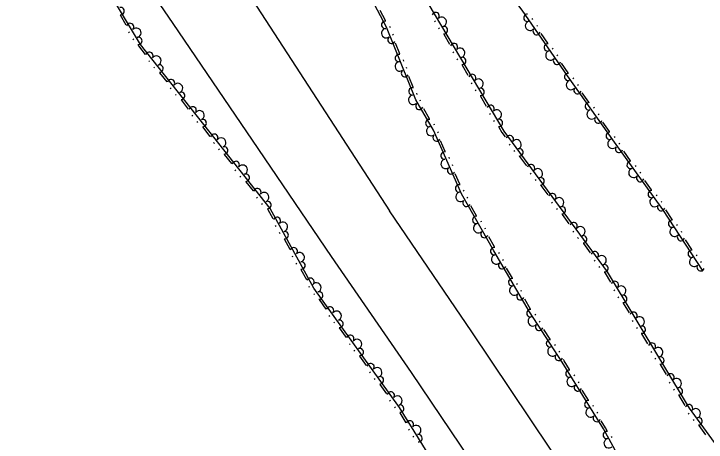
# Model space of a CAD drawing. Extents: x 2030130 to 2036320, y 723205 to 762423.
# Drawn here: x 2033718.4 to 2033963.3, y 760500.4 to 760651.9 of the extents above; entities that cross this region are included whole.
import ezdxf

# ---------------------------------------------------------------- set-up
doc = ezdxf.new("R2010")
doc.units = 0
doc.layers.add('Draft_Station Labels Major', color=7, linetype='Continuous')
doc.layers.add('Draft_Station Tics Major', color=7, linetype='Continuous')

msp = doc.modelspace()

# ---------------------------------------------------------------- linework, layer by layer
at = {"layer": 'Draft_Station Labels Major'}
msp.add_line((2033802.89, 760656.57), (2033851.33, 760582.23), dxfattribs=at)
for points in [[(2033718.38, 760730.67), (2033746.51, 760689.6), (2033774.62, 760648.49), (2033802.7, 760607.26), (2033830.67, 760566.06), (2033858.89, 760525.01), (2033886.8, 760483.79), (2033914.88, 760442.66), (2033945.45, 760397.69), (2033973.64, 760356.6), (2034001.68, 760315.42), (2034029.6, 760274.28), (2034057.68, 760233.24), (2034085.75, 760192.04), (2034113.77, 760150.87), (2034141.95, 760109.94), (2034159.83, 760083.11), (2034175.33, 760060.45), (2034197.95, 760027.35), (2034226.1, 759986.31), (2034253.95, 759945.01), (2034282.77, 759903.21), (2034311.52, 759860.74)], [(2034332.4, 759875.51), (2034304.28, 759916.6), (2034275.65, 759958.8), (2034247.14, 760000.6), (2034219.84, 760040.78), (2034191.61, 760081.68), (2034163.74, 760123.03), (2034135.88, 760163.98), (2034107.11, 760206.11), (2034080.34, 760245.23), (2034051.49, 760287.62), (2034022.91, 760329.48), (2033995.09, 760369.99), (2033966.89, 760411.11), (2033935.74, 760457.29), (2033907.97, 760498.26), (2033880.46, 760539.38), (2033851.33, 760582.23)]]:
    msp.add_lwpolyline(points, dxfattribs=at)
at = {"layer": 'Draft_Station Tics Major'}
for points in [[(2033962.23, 760560.87), (2033948, 760582.67), (2033930.82, 760606.44), (2033914.22, 760629.94), (2033898.17, 760653.2), (2033880.46, 760676.52), (2033869.1, 760694.54), (2033868.73, 760704.66), (2033894.67, 760724.53), (2033930.48, 760749.27), (2033951.28, 760770.08), (2033972.88, 760790.96), (2033996.54, 760811.78), (2034033.52, 760843.01), (2034068.11, 760876.92), (2034094.26, 760902.79), (2034115.26, 760920)], [(2033962.69, 760354.06), (2033936.27, 760394.11), (2033909.13, 760434.83), (2033878.05, 760475.21), (2033854.82, 760512.63), (2033824.53, 760554.92), (2033809.06, 760583.05), (2033787.31, 760610.56), (2033763.24, 760640.98), (2033742.87, 760675.01)], [(2034011.57, 760391.77), (2033988.44, 760420.35), (2033972.81, 760434.97), (2033961.03, 760450.99), (2033948.74, 760466.74), (2033936.56, 760487.75), (2033926.97, 760505.13), (2033912.36, 760528.76), (2033900.78, 760546.48), (2033888.22, 760568.09), (2033876.74, 760588.18), (2033866.79, 760610.77), (2033860.58, 760621.46), (2033850.18, 760647.16), (2033839.63, 760667.37)], [(2033865.22, 760655.09), (2033891.74, 760610.39), (2033928.27, 760560.61), (2033957.26, 760512.4), (2033990.84, 760466.46), (2034027.29, 760415.57), (2034062.79, 760367.8), (2034100.45, 760308.07), (2034126.3, 760269.13), (2034147.67, 760241.66), (2034171.15, 760213.5), (2034188.43, 760192.75), (2034201.98, 760164.61), (2034214.77, 760146.29), (2034228.35, 760126.12), (2034239.08, 760107.39), (2034248.43, 760090.51), (2034260.06, 760075.4), (2034270.93, 760058.37), (2034285.47, 760039.75), (2034304.65, 760015.27), (2034321.95, 759987.59), (2034348.43, 759946.8)], [(2033849.9, 760649.46), (2033848, 760653.1)], [(2033758.17, 760647.86), (2033756.06, 760651.38)], [(2033901.99, 760649.83), (2033901.76, 760650.17)], [(2033851.58, 760646.97), (2033851.43, 760647.35)], [(2033867.17, 760649.39), (2033867.38, 760649.04)], [(2033903.62, 760647.46), (2033903.39, 760647.8)], [(2033759.29, 760645.19), (2033759.08, 760645.54)], [(2033852.66, 760644.31), (2033852.5, 760644.69)], [(2033868.63, 760646.92), (2033868.84, 760646.57)], [(2033870.45, 760644.66), (2033872.54, 760641.13)], [(2033907.24, 760641.49), (2033904.91, 760644.87)], [(2033760.77, 760642.72), (2033760.56, 760643.07)], [(2033764.95, 760637.5), (2033762.57, 760640.51), (2033762.38, 760640.82)], [(2033854.89, 760637.69), (2033853.36, 760641.49)], [(2033873.65, 760638.46), (2033873.86, 760638.1)], [(2033909.21, 760639.37), (2033908.98, 760639.7)], [(2033910.84, 760637), (2033910.61, 760637.34)], [(2033766.41, 760634.99), (2033766.16, 760635.31)], [(2033856.35, 760635.19), (2033856.2, 760635.57)], [(2033875.12, 760635.99), (2033875.33, 760635.64)], [(2033768.19, 760632.74), (2033767.94, 760633.06)], [(2033857.43, 760632.53), (2033857.28, 760632.91)], [(2033876.94, 760633.73), (2033879.03, 760630.2)], [(2033914.46, 760631.03), (2033912.13, 760634.41)], [(2033772.59, 760627.85), (2033770.04, 760631.06)], [(2033859.67, 760625.91), (2033858.13, 760629.71)], [(2033880.14, 760627.52), (2033880.35, 760627.17)], [(2033916.44, 760628.92), (2033916.21, 760629.26)], [(2033774.04, 760625.34), (2033773.79, 760625.66)], [(2033881.61, 760625.05), (2033881.82, 760624.7)], [(2033918.1, 760626.58), (2033917.86, 760626.92)], [(2033775.82, 760623.09), (2033775.57, 760623.41)], [(2033861.12, 760623.4), (2033860.97, 760623.78)], [(2033883.42, 760622.79), (2033885.52, 760619.27)], [(2033921.79, 760620.65), (2033919.42, 760624)], [(2033780.22, 760618.2), (2033777.67, 760621.41)], [(2033862.29, 760620.97), (2033862.08, 760621.33)], [(2033865.43, 760614.74), (2033863.37, 760618.29)], [(2033923.78, 760618.54), (2033923.54, 760618.88)], [(2033781.68, 760615.69), (2033781.42, 760616.01)], [(2033886.63, 760616.59), (2033886.84, 760616.24)], [(2033925.43, 760616.2), (2033925.19, 760616.53)], [(2033783.46, 760613.44), (2033783.2, 760613.76)], [(2033867.23, 760612.46), (2033867.02, 760612.82)], [(2033888.09, 760614.12), (2033888.3, 760613.77)], [(2033929.12, 760610.26), (2033926.75, 760613.61)], [(2033787.85, 760608.55), (2033786.66, 760610.05), (2033785.31, 760611.76)], [(2033889.91, 760611.86), (2033891.05, 760609.94), (2033892.2, 760608.37)], [(2033868.57, 760609.78), (2033868.41, 760610.15)], [(2033931.11, 760608.15), (2033930.87, 760608.49)], [(2033789.31, 760606.04), (2033789.06, 760606.36)], [(2033871.01, 760603.23), (2033869.35, 760606.99)], [(2033893.57, 760605.81), (2033893.81, 760605.48)], [(2033932.77, 760605.83), (2033932.53, 760606.16)], [(2033791.09, 760603.79), (2033790.84, 760604.11)], [(2033895.27, 760603.5), (2033895.51, 760603.17)], [(2033936.53, 760599.94), (2033934.12, 760603.26)], [(2033795.48, 760598.9), (2033792.94, 760602.11)], [(2033872.54, 760600.77), (2033872.38, 760601.15)], [(2033897.3, 760601.43), (2033899.72, 760598.12)], [(2033873.7, 760598.15), (2033873.53, 760598.52)], [(2033938.54, 760597.86), (2033938.3, 760598.19)], [(2033796.94, 760596.39), (2033796.69, 760596.71)], [(2033940.22, 760595.53), (2033939.98, 760595.86)], [(2033798.72, 760594.14), (2033798.47, 760594.46)], [(2033876.13, 760591.6), (2033874.48, 760595.35)], [(2033901.09, 760595.57), (2033901.33, 760595.23)], [(2033902.79, 760593.25), (2033903.03, 760592.92)], [(2033803.11, 760589.25), (2033800.57, 760592.46)], [(2033904.82, 760591.18), (2033907.25, 760587.87)], [(2033943.97, 760589.64), (2033941.57, 760592.96)], [(2033877.67, 760589.14), (2033877.5, 760589.51)], [(2033804.57, 760586.74), (2033804.32, 760587.06)], [(2033878.99, 760586.74), (2033878.78, 760587.09)], [(2033945.99, 760587.55), (2033945.75, 760587.89)], [(2033806.35, 760584.49), (2033806.1, 760584.81)], [(2033882.09, 760580.48), (2033880.05, 760584.04)], [(2033908.61, 760585.31), (2033908.85, 760584.98)], [(2033947.67, 760585.23), (2033947.43, 760585.56)], [(2033810.15, 760579.36), (2033808.37, 760582.59), (2033808.2, 760582.81)], [(2033910.31, 760583), (2033910.55, 760582.67)], [(2033951.26, 760579.18), (2033949.02, 760582.61)], [(2033883.87, 760578.19), (2033883.67, 760578.55)], [(2033912.34, 760580.93), (2033914.77, 760577.62)], [(2033811.17, 760576.65), (2033810.98, 760577.01)], [(2033885.29, 760575.7), (2033885.09, 760576.05)], [(2033953.17, 760577), (2033952.95, 760577.34)], [(2033812.56, 760574.14), (2033812.36, 760574.5)], [(2033916.13, 760575.06), (2033916.38, 760574.73)], [(2033954.74, 760574.59), (2033954.52, 760574.94)], [(2033816.08, 760568.58), (2033814.1, 760572.18)], [(2033888.39, 760569.44), (2033886.36, 760573)], [(2033917.83, 760572.75), (2033918.08, 760572.42)], [(2033958.21, 760568.53), (2033955.97, 760571.97)], [(2033919.86, 760570.68), (2033922.29, 760567.37)], [(2033890.18, 760567.17), (2033889.98, 760567.52)], [(2033960.12, 760566.35), (2033959.9, 760566.7)], [(2033817.1, 760565.87), (2033816.91, 760566.23)], [(2033891.62, 760564.68), (2033891.42, 760565.04)], [(2033923.66, 760564.81), (2033923.9, 760564.48)], [(2033961.7, 760563.95), (2033961.47, 760564.29)], [(2033818.49, 760563.36), (2033818.29, 760563.72)], [(2033822.01, 760557.81), (2033820.03, 760561.4)], [(2033894.77, 760558.45), (2033892.71, 760562)], [(2033925.35, 760562.5), (2033925.6, 760562.17)], [(2033927.38, 760560.43), (2033927.58, 760560.16), (2033929.48, 760557)], [(2033896.57, 760556.17), (2033896.36, 760556.53)], [(2033823.03, 760555.09), (2033822.84, 760555.45)], [(2033898.01, 760553.69), (2033897.81, 760554.05)], [(2033930.61, 760554.32), (2033930.82, 760553.97)], [(2033824.7, 760552.58), (2033824.46, 760552.92)], [(2033932.09, 760551.86), (2033932.3, 760551.51)], [(2033828.85, 760547.48), (2033826.46, 760550.82)], [(2033901.16, 760547.46), (2033899.1, 760551)], [(2033933.92, 760549.61), (2033936.04, 760546.1)], [(2033830.19, 760544.91), (2033829.95, 760545.25)], [(2033903.02, 760545.3), (2033902.8, 760545.64)], [(2033831.86, 760542.58), (2033831.62, 760542.91)], [(2033904.59, 760542.89), (2033904.37, 760543.24)], [(2033937.17, 760543.43), (2033937.38, 760543.08)], [(2033836.02, 760537.48), (2033833.63, 760540.82)], [(2033908.06, 760536.83), (2033905.82, 760540.27)], [(2033938.65, 760540.97), (2033938.86, 760540.62)], [(2033940.48, 760538.72), (2033942.59, 760535.21)], [(2033837.35, 760534.91), (2033837.11, 760535.25)], [(2033909.98, 760534.65), (2033909.76, 760535)], [(2033839.03, 760532.58), (2033838.79, 760532.91)], [(2033911.55, 760532.25), (2033911.33, 760532.59)], [(2033943.72, 760532.54), (2033943.93, 760532.18)], [(2033843.18, 760527.48), (2033840.79, 760530.82)], [(2033914.95, 760526.13), (2033913.05, 760529.2), (2033912.78, 760529.63)], [(2033945.2, 760530.07), (2033945.41, 760529.72)], [(2033947.03, 760527.83), (2033949.14, 760524.31)], [(2033844.52, 760524.91), (2033844.28, 760525.24)], [(2033846.19, 760522.58), (2033845.95, 760522.91)], [(2033916.81, 760523.9), (2033916.6, 760524.25)], [(2033850.34, 760517.48), (2033847.96, 760520.81)], [(2033918.32, 760521.46), (2033918.11, 760521.81)], [(2033950.27, 760521.64), (2033950.48, 760521.29)], [(2033921.64, 760515.31), (2033919.48, 760518.8)], [(2033951.75, 760519.18), (2033951.96, 760518.83)], [(2033851.68, 760514.91), (2033851.44, 760515.24)], [(2033953.58, 760516.93), (2033955.7, 760513.42)], [(2033853.35, 760512.57), (2033853.11, 760512.91)], [(2033923.5, 760513.09), (2033923.28, 760513.44)], [(2033857.16, 760507.31), (2033855, 760510.79)], [(2033925.01, 760510.65), (2033924.79, 760510.99)], [(2033956.97, 760510.71), (2033957.22, 760510.38)], [(2033928.29, 760504.43), (2033927.68, 760505.55), (2033926.17, 760507.99)], [(2033958.67, 760508.4), (2033958.91, 760508.06)], [(2033858.33, 760504.66), (2033858.11, 760505.01)], [(2033960.69, 760506.32), (2033963.11, 760503.01)], [(2033859.84, 760502.22), (2033859.63, 760502.57)], [(2033930.04, 760502.12), (2033929.84, 760502.48)]]:
    msp.add_lwpolyline(points, dxfattribs=at)
for centre, radius, start, end in [((2033756.13, 760652.86), 1.3, 261.6753, 102.4719), ((2033867.6, 760651.08), 1.3, 319.1149, 159.9115), ((2033869.77, 760649.03), 1.69, 286.6438, 134.7162), ((2033900.05, 760650.48), 1.3, 85.3772, 286.1738), ((2033759.5, 760647.23), 1.3, 319.3418, 160.1384), ((2033849.74, 760647.99), 1.3, 78.3346, 279.1312), ((2033870.53, 760646.14), 1.3, 261.4485, 102.245), ((2033901, 760647.65), 1.69, 110.5725, 318.645), ((2033761.68, 760645.18), 1.69, 286.8706, 134.9431), ((2033850.14, 760645.06), 1.69, 98.0038, 306.0763), ((2033903.31, 760645.75), 1.3, 143.0437, 343.8402), ((2033762.45, 760642.3), 1.3, 261.6753, 102.4719), ((2033851.98, 760642.71), 1.3, 130.475, 331.2716), ((2033874.09, 760640.14), 1.3, 319.1149, 159.9115), ((2033876.26, 760638.09), 1.69, 286.6438, 134.7162), ((2033907.27, 760640.02), 1.3, 85.3772, 286.1738), ((2033766.36, 760637.04), 1.3, 326.778, 167.5746), ((2033854.6, 760636.24), 1.3, 72.8085, 273.6051), ((2033908.22, 760637.19), 1.69, 110.5725, 318.645), ((2033768.78, 760635.3), 1.69, 294.3068, 142.3793), ((2033854.91, 760633.28), 1.69, 98.0038, 306.0763), ((2033877.01, 760635.2), 1.3, 261.4485, 102.245), ((2033910.53, 760635.29), 1.3, 143.0437, 343.8402), ((2033769.92, 760632.54), 1.3, 269.1115, 109.9081), ((2033856.75, 760630.92), 1.3, 130.475, 331.2716), ((2033880.57, 760629.21), 1.3, 319.1149, 159.9115), ((2033914.49, 760629.55), 1.3, 85.9956, 286.7921), ((2033773.99, 760627.39), 1.3, 326.778, 167.5746), ((2033882.74, 760627.16), 1.69, 286.6438, 134.7162), ((2033915.48, 760626.74), 1.69, 111.1908, 319.2633), ((2033776.42, 760625.65), 1.69, 294.3068, 142.3793), ((2033859.37, 760624.46), 1.3, 72.8085, 273.6051), ((2033883.5, 760624.27), 1.3, 261.4485, 102.245), ((2033917.8, 760624.86), 1.3, 143.662, 344.4586), ((2033777.55, 760622.89), 1.3, 269.1115, 109.9081), ((2033859.68, 760621.49), 1.69, 98.0038, 306.0763), ((2033861.84, 760619.29), 1.3, 138.5894, 339.3859), ((2033921.83, 760619.17), 1.3, 85.9956, 286.7921), ((2033781.62, 760617.74), 1.3, 326.778, 167.5746), ((2033784.05, 760616), 1.69, 294.3068, 142.3793), ((2033887.06, 760618.27), 1.3, 319.1149, 159.9115), ((2033889.23, 760616.22), 1.69, 286.6438, 134.7162), ((2033922.81, 760616.35), 1.69, 111.1908, 319.2633), ((2033925.14, 760614.48), 1.3, 143.662, 344.4586), ((2033785.19, 760613.24), 1.3, 269.1115, 109.9081), ((2033865.34, 760613.27), 1.3, 80.9229, 281.7195), ((2033889.99, 760613.34), 1.3, 261.4485, 102.245), ((2033866.04, 760610.45), 1.69, 99.7399, 307.8124), ((2033789.26, 760608.09), 1.3, 326.7727, 167.5692), ((2033791.68, 760606.35), 1.69, 294.3015, 142.374), ((2033867.94, 760608.16), 1.3, 132.2111, 333.0076), ((2033893.83, 760607.53), 1.3, 324.7071, 165.5036), ((2033929.16, 760608.78), 1.3, 85.9956, 286.7921), ((2033896.19, 760605.7), 1.69, 292.2359, 140.3084), ((2033930.15, 760605.96), 1.69, 111.8324, 319.9049), ((2033792.82, 760603.59), 1.3, 269.1062, 109.9028), ((2033870.75, 760601.78), 1.3, 74.5446, 275.3412), ((2033897.23, 760602.9), 1.3, 267.0406, 107.8372), ((2033932.5, 760604.11), 1.3, 144.3036, 345.1002), ((2033796.89, 760598.44), 1.3, 326.7727, 167.5692), ((2033799.31, 760596.7), 1.69, 294.3015, 142.374), ((2033871.16, 760598.82), 1.69, 99.7399, 307.8124), ((2033901.36, 760597.28), 1.3, 324.7071, 165.5036), ((2033936.58, 760598.46), 1.3, 86.6372, 287.4337), ((2033873.07, 760596.52), 1.3, 132.2111, 333.0076), ((2033903.72, 760595.45), 1.69, 292.2359, 140.3084), ((2033937.6, 760595.66), 1.69, 111.8324, 319.9049), ((2033800.45, 760593.94), 1.3, 269.1062, 109.9028), ((2033904.75, 760592.65), 1.3, 267.0406, 107.8372), ((2033939.95, 760593.81), 1.3, 144.3036, 345.1002), ((2033875.88, 760590.14), 1.3, 74.5446, 275.3412), ((2033804.52, 760588.79), 1.3, 326.7727, 167.5692), ((2033806.94, 760587.05), 1.69, 294.3015, 142.374), ((2033876.39, 760587.14), 1.69, 105.7013, 313.7738), ((2033908.88, 760587.03), 1.3, 324.7071, 165.5036), ((2033944.03, 760588.16), 1.3, 86.6372, 287.4337), ((2033878.53, 760585.06), 1.3, 138.1725, 338.9691), ((2033911.24, 760585.2), 1.69, 292.2359, 140.3084), ((2033945.05, 760585.35), 1.69, 111.8324, 319.9049), ((2033808.08, 760584.29), 1.3, 269.1062, 109.9028), ((2033912.27, 760582.4), 1.3, 267.0406, 107.8372), ((2033947.39, 760583.51), 1.3, 144.3036, 345.1002), ((2033811.46, 760578.68), 1.3, 317.2498, 158.0464), ((2033881.99, 760579), 1.3, 80.5061, 281.3026), ((2033951.25, 760577.7), 1.3, 83.9143, 284.7108), ((2033813.56, 760576.56), 1.69, 284.7787, 132.8511), ((2033882.7, 760576.1), 1.69, 105.7013, 313.7738), ((2033916.4, 760576.78), 1.3, 324.7071, 165.5036), ((2033918.76, 760574.95), 1.69, 292.2359, 140.3084), ((2033952.13, 760574.85), 1.69, 109.1095, 317.182), ((2033814.23, 760573.65), 1.3, 259.5834, 100.3799), ((2033884.83, 760574.02), 1.3, 138.1725, 338.9691), ((2033954.39, 760572.89), 1.3, 141.5807, 342.3773), ((2033919.8, 760572.15), 1.3, 267.0406, 107.8372), ((2033817.39, 760567.9), 1.3, 317.2498, 158.0464), ((2033888.29, 760567.97), 1.3, 80.9315, 281.7281), ((2033819.49, 760565.78), 1.69, 284.7787, 132.8511), ((2033889.03, 760565.07), 1.69, 106.1268, 314.1993), ((2033923.92, 760566.53), 1.3, 324.7071, 165.5036), ((2033926.28, 760564.7), 1.69, 292.2359, 140.3084), ((2033958.2, 760567.05), 1.3, 83.9143, 284.7108), ((2033820.16, 760562.87), 1.3, 259.5834, 100.3799), ((2033891.18, 760563), 1.3, 138.598, 339.3946), ((2033959.08, 760564.2), 1.69, 109.1095, 317.182), ((2033927.32, 760561.9), 1.3, 267.0406, 107.8372), ((2033961.34, 760562.25), 1.3, 141.5807, 342.3773), ((2033823.32, 760557.12), 1.3, 317.2498, 158.0464), ((2033825.41, 760555.11), 1.69, 291.5784, 139.6509), ((2033894.68, 760556.97), 1.3, 80.9315, 281.7281), ((2033931.03, 760556.01), 1.3, 319.462, 160.2586), ((2033895.42, 760554.08), 1.69, 106.1268, 314.1993), ((2033933.21, 760553.97), 1.69, 286.9908, 135.0633), ((2033826.41, 760552.3), 1.3, 266.3831, 107.1797), ((2033897.57, 760552.01), 1.3, 138.598, 339.3946), ((2033933.99, 760551.09), 1.3, 261.7956, 102.5921), ((2033830.23, 760546.96), 1.3, 324.0496, 164.8462), ((2033832.57, 760545.11), 1.69, 291.5784, 139.6509), ((2033901.1, 760546), 1.3, 83.937, 284.7336), ((2033901.98, 760543.15), 1.69, 109.1323, 317.2048), ((2033937.59, 760545.12), 1.3, 319.462, 160.2586), ((2033939.77, 760543.08), 1.69, 286.9908, 135.0633), ((2033833.58, 760542.29), 1.3, 266.3831, 107.1797), ((2033904.24, 760541.19), 1.3, 141.6035, 342.4), ((2033940.54, 760540.2), 1.3, 261.7956, 102.5921), ((2033837.4, 760536.96), 1.3, 324.0496, 164.8462), ((2033839.74, 760535.1), 1.69, 291.5784, 139.6509), ((2033908.05, 760535.36), 1.3, 83.937, 284.7336), ((2033944.14, 760534.22), 1.3, 319.462, 160.2586), ((2033840.74, 760532.29), 1.3, 266.3831, 107.1797), ((2033908.93, 760532.5), 1.69, 109.1323, 317.2048), ((2033946.32, 760532.19), 1.69, 286.9908, 135.0633), ((2033911.19, 760530.55), 1.3, 141.6035, 342.4), ((2033947.1, 760529.3), 1.3, 261.7956, 102.5921), ((2033844.56, 760526.96), 1.3, 324.0496, 164.8462), ((2033846.9, 760525.1), 1.69, 291.5784, 139.6509), ((2033914.9, 760524.65), 1.3, 82.4947, 283.2912), ((2033950.69, 760523.33), 1.3, 319.462, 160.2586), ((2033847.91, 760522.29), 1.3, 266.3831, 107.1797), ((2033915.72, 760521.78), 1.69, 107.6899, 315.7624), ((2033952.87, 760521.29), 1.69, 286.9908, 135.0633), ((2033917.92, 760519.77), 1.3, 140.1611, 340.9577), ((2033953.65, 760518.41), 1.3, 261.7956, 102.5921), ((2033851.73, 760516.96), 1.3, 324.0496, 164.8462), ((2033854.07, 760515.1), 1.69, 291.5784, 139.6509), ((2033921.59, 760513.84), 1.3, 82.4947, 283.2912), ((2033855.05, 760512.27), 1.3, 262.6005, 103.3971), ((2033922.4, 760510.96), 1.69, 107.6899, 315.7624), ((2033957.24, 760512.43), 1.3, 319.462, 160.2586), ((2033959.6, 760510.6), 1.69, 292.1219, 140.1944), ((2033858.51, 760506.7), 1.3, 320.267, 161.0635), ((2033924.61, 760508.95), 1.3, 140.1611, 340.9577), ((2033960.63, 760507.8), 1.3, 266.9266, 107.7232), ((2033860.72, 760504.69), 1.69, 287.7958, 135.8683), ((2033861.54, 760501.82), 1.3, 262.6005, 103.3971), ((2033928.17, 760502.96), 1.3, 79.6541, 280.4506), ((2033928.84, 760500.05), 1.69, 104.8493, 312.9218)]:
    msp.add_arc(centre, radius, start, end, dxfattribs=at)

doc.saveas('drawing.dxf')
